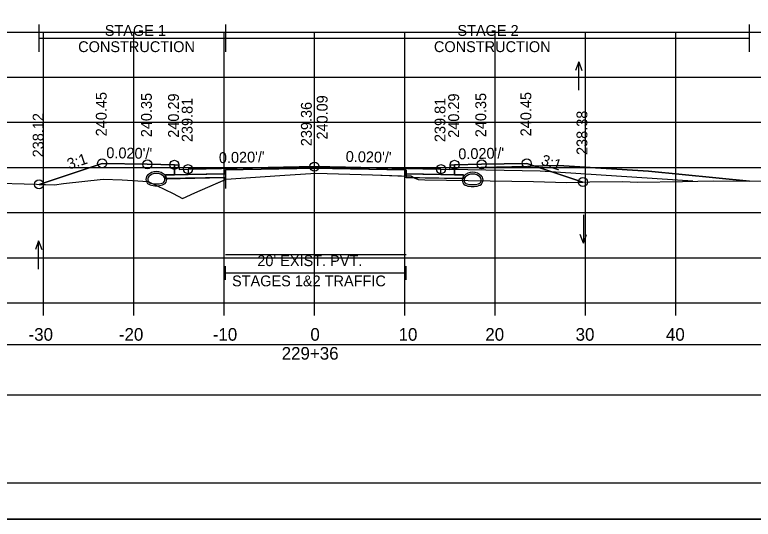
# Model space of a CAD drawing. Extents: x 1369627 to 1374022, y 380035 to 398173.
# Drawn here: x 1372065.3 to 1372147.1, y 386865.6 to 386921.5 of the extents above; entities that cross this region are included whole.
import ezdxf

# ---------------------------------------------------------------- set-up
doc = ezdxf.new("R2010")
doc.units = 0
for name, color, linetype in [('Default', 7, 'Continuous'), ('R_Alt Surface', 7, 'Continuous'), ('R_Axis', 7, 'Continuous'), ('R_Axis Annot', 7, 'Continuous'), ('R_Border', 7, 'Continuous'), ('R_Drive', 7, 'Continuous'), ('R_Exist Surface', 7, 'Continuous'), ('R_Fin Surface', 7, 'Continuous'), ('R_Grid', 7, 'Continuous'), ('R_MOT', 7, 'Continuous'), ('R_No Plot', 7, 'Continuous'), ('R_Water', 7, 'Continuous'), ('R_Water Annot', 7, 'Continuous'), ('R_Xsect Elev', 7, 'Continuous'), ('R_Xsect Slope', 7, 'Continuous'), ('T_Vehicle Path Lt Minor', 7, 'Continuous'), ('T_Vehicle Path Rt', 7, 'Continuous')]:
    doc.layers.add(name, color=color, linetype=linetype)

msp = doc.modelspace()

# ---------------------------------------------------------------- linework, layer by layer
at = {"layer": 'Default'}
for p, q in [((1372088.693, 386892.134), (1372088.693, 386893.634)), ((1372108.693, 386892.134), (1372108.693, 386893.634)), ((1372088.693, 386892.884), (1372108.693, 386892.884))]:
    msp.add_line(p, q, dxfattribs=at)
for points in [[(1372083.02, 386904.866), (1372083.52, 386904.866), (1372083.53, 386904.366), (1372084.53, 386904.386), (1372084.53, 386903.799), (1372083.03, 386903.769)], [(1372113.53, 386904.366), (1372113.54, 386904.866), (1372114.04, 386904.866), (1372114.03, 386903.769), (1372112.53, 386903.799), (1372112.53, 386904.386)], [(1371948.53, 386879.396), (1372248.53, 386879.396), (1372248.53, 386884.918), (1371948.53, 386884.918)]]:
    msp.add_lwpolyline(points, close=True, dxfattribs=at)
at = {"layer": 'R_Alt Surface'}
msp.add_lwpolyline([(1372083.03, 386904.867), (1372083.03, 386903.769), (1372084.53, 386903.799), (1372088.693, 386903.883), (1372088.693, 386904.299), (1372098.53, 386904.496), (1372108.693, 386904.293), (1372108.693, 386903.876), (1372112.53, 386903.799), (1372114.03, 386903.769), (1372114.031, 386904.867)], dxfattribs=at)
for points in [[(1372082.03, 386903.749), (1372083.03, 386903.769), (1372084.53, 386903.799), (1372088.693, 386903.883), (1372088.693, 386903.466), (1372082.03, 386903.333)], [(1372115.03, 386903.749), (1372114.03, 386903.769), (1372112.53, 386903.799), (1372108.693, 386903.876), (1372108.693, 386903.459), (1372115.03, 386903.333)]]:
    msp.add_lwpolyline(points, close=True, dxfattribs=at)
at = {"layer": 'R_Axis'}
for p, q in [((1371948.53, 386889.575), (1372248.53, 386889.575)), ((1372068.53, 386888.175), (1372068.53, 386889.575)), ((1372078.53, 386888.175), (1372078.53, 386889.575)), ((1372088.53, 386888.175), (1372088.53, 386889.575)), ((1372098.53, 386888.175), (1372098.53, 386889.575)), ((1372108.53, 386888.175), (1372108.53, 386889.575)), ((1372118.53, 386888.175), (1372118.53, 386889.575)), ((1372128.53, 386888.175), (1372128.53, 386889.575)), ((1372138.53, 386888.175), (1372138.53, 386889.575))]:
    msp.add_line(p, q, dxfattribs=at)
at = {"layer": 'R_Border'}
msp.add_line((1372256.71, 386869.575), (1371940.53, 386869.575), dxfattribs=at)
at = {"layer": 'R_Drive'}
for p, q in [((1372113.533, 386904.536), (1372125.531, 386904.776)), ((1372125.531, 386904.776), (1372135.527, 386904.176)), ((1372113.53, 386904.366), (1372113.533, 386904.536)), ((1372135.527, 386904.176), (1372146.702, 386903.056))]:
    msp.add_line(p, q, dxfattribs=at)
for centre, radius, start, end in [((1372116.04, 386902.691), 1.354, 43.64848, 136.35152), ((1372115.527, 386903.18), 0.646, 136.35152, 253.95293), ((1372115.527, 386903.18), 0.438, 136.35152, 253.95293), ((1372116.04, 386902.691), 1.146, 43.64848, 136.35152), ((1372116.552, 386903.18), 0.438, 286.04707, 43.64848), ((1372116.552, 386903.18), 0.646, 286.04707, 43.64848), ((1372116.04, 386904.962), 2.5, 253.95293, 286.04707), ((1372116.04, 386904.962), 2.292, 253.95293, 286.04707)]:
    msp.add_arc(centre, radius, start, end, dxfattribs=at)
at = {"layer": 'R_Exist Surface'}
msp.add_lwpolyline([(1372062.274, 386902.881), (1372067.734, 386902.705), (1372069.74, 386902.643), (1372070.724, 386902.779), (1372075.119, 386903.288), (1372077.252, 386903.2), (1372080.12, 386903.008), (1372082.864, 386901.692), (1372083.91, 386901.135), (1372085.276, 386901.754), (1372088.762, 386903.266), (1372094.686, 386903.694), (1372098.693, 386903.942), (1372104.967, 386903.753), (1372109.226, 386903.608), (1372110.024, 386903.232), (1372110.041, 386903.228), (1372110.749, 386903.215), (1372122.796, 386903.009), (1372126.421, 386902.92), (1372129.024, 386902.974), (1372132.673, 386903.033), (1372134.283, 386902.96), (1372139.269, 386903.032), (1372142.691, 386903.085), (1372148.257, 386903.044)], dxfattribs=at)
at = {"layer": 'R_Fin Surface'}
msp.add_lwpolyline([(1372068.029, 386902.696), (1372075.02, 386905.026), (1372080.02, 386904.926), (1372083.02, 386904.866), (1372083.52, 386904.866), (1372083.53, 386904.366), (1372084.53, 386904.386), (1372086.53, 386904.426), (1372098.53, 386904.666), (1372110.53, 386904.426), (1372112.53, 386904.386), (1372113.53, 386904.366), (1372113.54, 386904.866), (1372114.04, 386904.866), (1372117.04, 386904.926), (1372122.04, 386905.026), (1372128.244, 386902.958)], dxfattribs=at)
at = {"layer": 'R_Grid'}
for p, q in [((1371948.53, 386919.575), (1372248.53, 386919.575)), ((1372068.53, 386889.575), (1372068.53, 386919.575)), ((1372078.53, 386889.575), (1372078.53, 386919.575)), ((1372088.53, 386889.575), (1372088.53, 386919.575)), ((1372098.53, 386889.575), (1372098.53, 386919.575)), ((1372108.53, 386889.575), (1372108.53, 386919.575)), ((1372118.53, 386889.575), (1372118.53, 386919.575)), ((1372128.53, 386889.575), (1372128.53, 386919.575)), ((1372138.53, 386889.575), (1372138.53, 386919.575)), ((1371948.53, 386914.575), (1372248.53, 386914.575)), ((1371948.53, 386909.575), (1372248.53, 386909.575)), ((1371948.53, 386904.575), (1372248.53, 386904.575)), ((1371948.53, 386899.575), (1372248.53, 386899.575)), ((1371948.53, 386894.575), (1372248.53, 386894.575)), ((1371948.53, 386889.575), (1372248.53, 386889.575))]:
    msp.add_line(p, q, dxfattribs=at)
at = {"layer": 'R_MOT'}
for p, q in [((1372068.029, 386917.4), (1372068.029, 386920.4)), ((1372088.729, 386917.4), (1372088.729, 386920.4)), ((1372146.702, 386917.4), (1372146.702, 386920.4)), ((1372068.029, 386918.9), (1372146.702, 386918.9))]:
    msp.add_line(p, q, dxfattribs=at)
at = {"layer": 'R_No Plot'}
for p, q in [((1372123.53, 386904.166), (1372113.53, 386904.366)), ((1372140.436, 386903.05), (1372123.53, 386904.166)), ((1371928.129, 386865.596), (1372261.462, 386865.596))]:
    msp.add_line(p, q, dxfattribs=at)
for points in [[(1371928.122, 387078.929), (1372261.462, 387078.929), (1372261.462, 386865.592), (1371928.122, 386865.592)], [(1372174.45, 387075.035), (1372194.07, 387075.035), (1372194.07, 387065.155), (1372210.182, 387065.155), (1372233.381, 387065.155), (1372233.381, 387032.484), (1372256.589, 387032.484), (1372256.71, 386869.575), (1371940.53, 386869.575), (1371940.53, 387075.035)], [(1372088.53, 386903.879), (1372084.53, 386903.799), (1372083.03, 386903.769), (1372082.03, 386903.749), (1372082.03, 386903.332), (1372088.53, 386903.462)], [(1372098.53, 386904.666), (1372086.53, 386904.426), (1372084.53, 386904.386), (1372084.53, 386903.799), (1372088.53, 386903.879), (1372088.53, 386904.296), (1372098.53, 386904.496), (1372108.53, 386904.296), (1372108.53, 386903.879), (1372112.53, 386903.799), (1372112.53, 386904.386), (1372110.53, 386904.426)], [(1372108.53, 386903.879), (1372112.53, 386903.799), (1372114.03, 386903.769), (1372115.03, 386903.749), (1372115.03, 386903.332), (1372108.53, 386903.462)]]:
    msp.add_lwpolyline(points, close=True, dxfattribs=at)
for points in [[(1372083.02, 386904.866), (1372083.03, 386903.769), (1372084.53, 386903.799), (1372088.53, 386903.879), (1372088.53, 386904.296), (1372098.53, 386904.496), (1372108.53, 386904.296), (1372108.53, 386903.879), (1372112.53, 386903.799), (1372114.03, 386903.769), (1372114.04, 386904.866)], [(1372088.693, 386894.942), (1372108.693, 386894.942)]]:
    msp.add_lwpolyline(points, dxfattribs=at)
for centre in [(1372075.02, 386905.026), (1372122.04, 386905.026), (1372080.02, 386904.926), (1372083.02, 386904.866), (1372084.53, 386904.386), (1372098.53, 386904.666), (1372112.53, 386904.386), (1372114.04, 386904.866), (1372117.04, 386904.926), (1372068.029, 386902.696), (1372128.244, 386902.958)]:
    msp.add_circle(centre, 0.5, dxfattribs=at)
at = {"layer": 'R_Water'}
for centre, radius, start, end in [((1372081.02, 386902.771), 1.354, 43.64848, 136.35152), ((1372081.02, 386902.771), 1.146, 43.64848, 136.35152), ((1372080.507, 386903.26), 0.646, 136.35152, 253.95293), ((1372080.507, 386903.26), 0.438, 136.35152, 253.95293), ((1372081.532, 386903.26), 0.438, 286.04707, 43.64848), ((1372081.532, 386903.26), 0.646, 286.04707, 43.64848), ((1372081.02, 386905.042), 2.5, 253.95293, 286.04707), ((1372081.02, 386905.042), 2.292, 253.95293, 286.04707)]:
    msp.add_arc(centre, radius, start, end, dxfattribs=at)
at = {"layer": 'R_Water Annot'}
for p, q in [((1372127.799, 386916.294), (1372127.449, 386915.333)), ((1372127.799, 386913.152), (1372127.799, 386916.294)), ((1372127.799, 386916.294), (1372128.149, 386915.333)), ((1372128.305, 386899.342), (1372128.305, 386896.2)), ((1372128.305, 386896.2), (1372127.955, 386897.162)), ((1372128.305, 386896.2), (1372128.655, 386897.162)), ((1372067.984, 386896.453), (1372067.634, 386895.491)), ((1372067.984, 386893.311), (1372067.984, 386896.453)), ((1372067.984, 386896.453), (1372068.334, 386895.491))]:
    msp.add_line(p, q, dxfattribs=at)
at = {"layer": 'R_Xsect Elev'}
msp.add_line((1372098.53, 386903.932), (1372098.53, 386913.932), dxfattribs=at)
at = {"layer": 'T_Vehicle Path Lt Minor'}
for p, q in [((1372125.531, 386904.776), (1372122.945, 386904.724)), ((1372122.945, 386904.724), (1372128.244, 386902.958)), ((1372135.527, 386904.176), (1372125.531, 386904.776)), ((1372146.702, 386903.056), (1372135.527, 386904.176))]:
    msp.add_line(p, q, dxfattribs=at)
msp.add_lwpolyline([(1372128.244, 386902.958), (1372129.024, 386902.974), (1372132.673, 386903.033), (1372134.283, 386902.96), (1372139.269, 386903.032), (1372142.691, 386903.085), (1372146.702, 386903.056)], dxfattribs=at)
at = {"layer": 'T_Vehicle Path Rt'}
for p, q in [((1372083.03, 386903.769), (1372083.02, 386904.866)), ((1372114.04, 386904.866), (1372114.03, 386903.769)), ((1372088.693, 386903.883), (1372088.693, 386902.261)), ((1372088.693, 386903.883), (1372088.693, 386903.466)), ((1372108.693, 386903.626), (1372108.693, 386903.876)), ((1372088.693, 386903.237), (1372088.693, 386903.466)), ((1372088.693, 386903.466), (1372088.693, 386903.237)), ((1372108.693, 386903.626), (1372108.693, 386903.459)), ((1372108.693, 386903.459), (1372109.579, 386903.442)), ((1372109.579, 386903.442), (1372110.024, 386903.232))]:
    msp.add_line(p, q, dxfattribs=at)
for points in [[(1372083.02, 386904.866), (1372080.02, 386904.926), (1372075.02, 386905.026), (1372068.029, 386902.696)], [(1372128.244, 386902.958), (1372122.04, 386905.026), (1372117.04, 386904.926), (1372114.04, 386904.866)], [(1372108.693, 386903.876), (1372108.693, 386904.293), (1372098.53, 386904.496), (1372088.693, 386904.299), (1372088.693, 386903.883)], [(1372088.693, 386903.237), (1372088.762, 386903.266), (1372094.686, 386903.694), (1372098.693, 386903.942), (1372104.967, 386903.753), (1372108.693, 386903.626)], [(1372068.029, 386902.696), (1372069.74, 386902.643), (1372070.724, 386902.779), (1372075.119, 386903.288), (1372077.252, 386903.2), (1372080.12, 386903.008), (1372082.864, 386901.692), (1372083.91, 386901.135), (1372085.276, 386901.754), (1372088.693, 386903.237)], [(1372088.693, 386903.466), (1372082.03, 386903.333), (1372082.03, 386903.749), (1372083.03, 386903.769)], [(1372109.579, 386903.442), (1372109.226, 386903.608), (1372108.693, 386903.626)], [(1372114.03, 386903.769), (1372115.03, 386903.749), (1372115.03, 386903.333), (1372109.579, 386903.442)], [(1372110.024, 386903.232), (1372110.041, 386903.228), (1372110.749, 386903.215), (1372122.796, 386903.009), (1372126.421, 386902.92), (1372128.244, 386902.958)]]:
    msp.add_lwpolyline(points, dxfattribs=at)

# ---------------------------------------------------------------- texts
at = {"layer": 'R_Axis Annot'}
for s, height, p in [("20' EXIST. PVT.", 1.2, (1372092.197, 386893.641)), ('STAGES 1&2 TRAFFIC', 1.2, (1372089.4, 386891.402)), ('-30', 1.4, (1372066.871, 386885.375)), ('-20', 1.4, (1372076.871, 386885.375)), ('-10', 1.4, (1372087.268, 386885.375)), ('0', 1.4, (1372098.072, 386885.375)), ('10', 1.4, (1372107.841, 386885.375)), ('20', 1.4, (1372117.444, 386885.375)), ('30', 1.4, (1372127.444, 386885.375)), ('40', 1.4, (1372137.444, 386885.375)), ('229+36', 1.4, (1372094.898, 386883.275))]:
    msp.add_text(s, height=height, dxfattribs=at).set_placement(p)
at = {"layer": 'R_MOT'}
for s, p in [('STAGE 1', (1372075.308, 386919.157)), ('STAGE 2', (1372114.357, 386919.157)), ('CONSTRUCTION', (1372072.364, 386917.357)), ('CONSTRUCTION', (1372111.753, 386917.357))]:
    msp.add_text(s, height=1.2, dxfattribs=at).set_placement(p)
at = {"layer": 'R_Xsect Elev'}
for s, p in [('240.45', (1372075.52, 386908.026)), ('240.45', (1372122.54, 386908.026)), ('240.35', (1372080.52, 386907.926)), ('240.29', (1372083.52, 386907.866)), ('239.81', (1372085.03, 386907.386)), ('240.09', (1372099.981, 386907.666)), ('239.81', (1372113.03, 386907.386)), ('240.29', (1372114.54, 386907.866)), ('240.35', (1372117.54, 386907.926)), ('239.36', (1372098.23, 386906.932)), ('238.12', (1372068.529, 386905.696)), ('238.38', (1372128.744, 386905.958))]:
    msp.add_text(s, height=1.2, rotation=90, dxfattribs=at).set_placement(p)
at = {"layer": 'R_Xsect Slope'}
for s, rotation, p in [("0.020'/'", 358.85424, (1372075.47, 386905.617)), ("0.020'/'", 1.14576, (1372087.956, 386905.055)), ("0.020'/'", 358.85424, (1372101.98, 386905.197)), ("0.020'/'", 1.14576, (1372114.466, 386905.475)), ('3:1', 18.43323, (1372071.367, 386904.335)), ('3:1', 341.56677, (1372123.527, 386904.912))]:
    msp.add_text(s, height=1.2, rotation=rotation, dxfattribs=at).set_placement(p)

doc.saveas('drawing.dxf')
